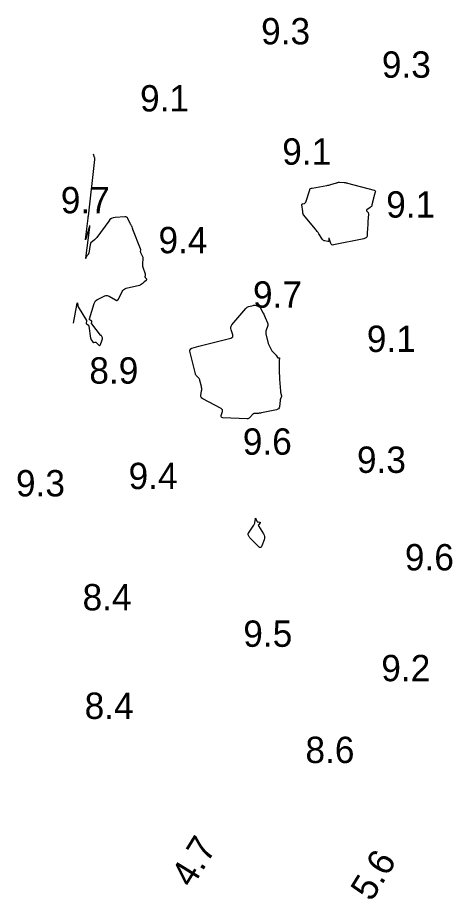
# Model space of a CAD drawing. Extents: x 1023796 to 1112670, y 656573 to 837340.
# Drawn here: x 1100506.7 to 1100589.2, y 687856.4 to 688023.7 of the extents above; entities that cross this region are included whole.
import ezdxf

# ---------------------------------------------------------------- set-up
doc = ezdxf.new("R2010")
doc.units = 0
doc.layers.add('V-CHAN-CONT-10FT', color=7, linetype='Continuous')
doc.layers.add('V-TOPO-SOUN', color=7, linetype='Continuous')

msp = doc.modelspace()

# ---------------------------------------------------------------- linework, layer by layer
at = {"layer": 'V-CHAN-CONT-10FT'}
msp.add_lwpolyline([(1100517.33, 687965.69), (1100517.92, 687969.12), (1100517.93, 687969.17), (1100517.94, 687969.21), (1100517.95, 687969.26), (1100517.97, 687969.3), (1100518.02, 687969.48), (1100518.03, 687969.52), (1100518.04, 687969.53), (1100518.05, 687969.51), (1100518.05, 687969.48), (1100518.1, 687969.1), (1100518.11, 687969.03), (1100518.13, 687968.95), (1100518.16, 687968.88), (1100518.19, 687968.81), (1100519.75, 687966.2), (1100519.77, 687966.15), (1100519.78, 687966.1), (1100519.78, 687966.04), (1100519.77, 687965.99), (1100519.7, 687965.75), (1100519.69, 687965.7), (1100519.7, 687965.65), (1100519.73, 687965.61), (1100519.77, 687965.57), (1100520.07, 687965.38), (1100520.13, 687965.33), (1100520.17, 687965.27), (1100520.2, 687965.2), (1100520.22, 687965.13), (1100520.56, 687962.86), (1100520.58, 687962.76), (1100520.6, 687962.67), (1100520.64, 687962.59), (1100520.69, 687962.51), (1100520.95, 687962.13), (1100520.99, 687962.09), (1100521.03, 687962.06), (1100521.07, 687962.06), (1100521.12, 687962.06), (1100521.34, 687962.12), (1100521.39, 687962.12), (1100521.44, 687962.12), (1100521.49, 687962.1), (1100521.53, 687962.07), (1100522.13, 687961.55), (1100522.23, 687961.48), (1100522.31, 687961.47), (1100522.38, 687961.52), (1100522.43, 687961.63), (1100522.68, 687962.32), (1100522.7, 687962.37), (1100522.71, 687962.42), (1100522.73, 687962.47), (1100522.74, 687962.51), (1100522.8, 687962.71), (1100522.81, 687962.76), (1100522.81, 687962.81), (1100522.8, 687962.85), (1100522.79, 687962.9), (1100522.64, 687963.32), (1100522.63, 687963.34), (1100522.62, 687963.35), (1100522.6, 687963.36), (1100522.58, 687963.36), (1100522.49, 687963.37), (1100522.46, 687963.38), (1100522.44, 687963.39), (1100522.43, 687963.4), (1100522.41, 687963.42), (1100520.77, 687965.56), (1100520.75, 687965.6), (1100520.73, 687965.64), (1100520.73, 687965.68), (1100520.74, 687965.73), (1100520.8, 687965.91), (1100520.81, 687965.95), (1100520.81, 687965.99), (1100520.79, 687966.02), (1100520.76, 687966.05), (1100520.44, 687966.26), (1100520.38, 687966.31), (1100520.35, 687966.36), (1100520.34, 687966.43), (1100520.35, 687966.5), (1100521.22, 687969.42), (1100521.33, 687969.7), (1100521.49, 687969.93), (1100521.71, 687970.13), (1100521.97, 687970.28), (1100523.26, 687970.86), (1100523.47, 687970.93), (1100523.69, 687970.94), (1100523.89, 687970.9), (1100524.1, 687970.81), (1100525.28, 687970.13), (1100525.3, 687970.11), (1100525.33, 687970.1), (1100525.35, 687970.08), (1100525.37, 687970.07), (1100525.48, 687969.98), (1100525.49, 687969.98), (1100525.51, 687969.97), (1100525.52, 687969.98), (1100525.53, 687969.98), (1100525.58, 687970.01), (1100525.59, 687970.02), (1100525.6, 687970.03), (1100525.61, 687970.04), (1100525.62, 687970.05), (1100525.75, 687970.16), (1100525.77, 687970.18), (1100525.79, 687970.2), (1100525.81, 687970.23), (1100525.82, 687970.26), (1100526.53, 687971.69), (1100526.67, 687971.92), (1100526.85, 687972.1), (1100527.06, 687972.23), (1100527.31, 687972.32), (1100529.81, 687972.9), (1100529.91, 687972.93), (1100530, 687972.97), (1100530.09, 687973.02), (1100530.17, 687973.08), (1100530.51, 687973.37), (1100530.58, 687973.44), (1100530.65, 687973.5), (1100530.73, 687973.56), (1100530.8, 687973.62), (1100531.14, 687973.91), (1100531.18, 687973.95), (1100531.19, 687974), (1100531.19, 687974.05), (1100531.16, 687974.1), (1100530.99, 687974.31), (1100530.95, 687974.36), (1100530.93, 687974.41), (1100530.92, 687974.47), (1100530.93, 687974.53), (1100530.97, 687974.77), (1100530.97, 687974.83), (1100530.97, 687974.89), (1100530.96, 687974.95), (1100530.95, 687975.01), (1100530.54, 687976.28), (1100530.49, 687976.46), (1100530.46, 687976.65), (1100530.45, 687976.84), (1100530.45, 687977.03), (1100530.53, 687977.9), (1100530.53, 687978.03), (1100530.51, 687978.16), (1100530.47, 687978.29), (1100530.42, 687978.41), (1100530.09, 687979.03), (1100530.07, 687979.09), (1100530.05, 687979.15), (1100530.04, 687979.21), (1100530.04, 687979.27), (1100530.05, 687979.53), (1100530.05, 687979.59), (1100530.05, 687979.65), (1100530.04, 687979.71), (1100530.02, 687979.77), (1100528.59, 687983.45), (1100528.56, 687983.51), (1100528.54, 687983.57), (1100528.52, 687983.63), (1100528.5, 687983.69), (1100528.43, 687983.95), (1100528.41, 687984.01), (1100528.39, 687984.06), (1100528.36, 687984.12), (1100528.33, 687984.17), (1100528.2, 687984.39), (1100528.17, 687984.44), (1100528.14, 687984.5), (1100528.11, 687984.55), (1100528.08, 687984.61), (1100527.61, 687985.53), (1100527.52, 687985.69), (1100527.39, 687985.79), (1100527.24, 687985.85), (1100527.06, 687985.86), (1100525.19, 687985.73), (1100524.83, 687985.67), (1100524.51, 687985.54), (1100524.23, 687985.34), (1100523.99, 687985.08), (1100521.73, 687981.98), (1100521.63, 687981.85), (1100521.53, 687981.73), (1100521.42, 687981.62), (1100521.29, 687981.52), (1100520.58, 687980.95), (1100520.56, 687980.94), (1100520.56, 687980.93), (1100520.55, 687980.91), (1100520.55, 687980.89), (1100520.55, 687980.81), (1100520.55, 687980.8), (1100520.55, 687980.78), (1100520.54, 687980.77), (1100520.54, 687980.75), (1100520.52, 687980.7), (1100520.51, 687980.68), (1100520.51, 687980.67), (1100520.51, 687980.66), (1100520.5, 687980.64), (1100520.2, 687978.96), (1100520.18, 687978.89), (1100520.15, 687978.83), (1100520.12, 687978.76), (1100520.07, 687978.71), (1100519.85, 687978.48), (1100519.81, 687978.43), (1100519.78, 687978.38), (1100519.75, 687978.32), (1100519.72, 687978.26), (1100519.64, 687978), (1100519.63, 687977.95), (1100519.62, 687977.94), (1100519.61, 687977.96), (1100519.62, 687978.01), (1100520.39, 687983.89), (1100520.42, 687984.14), (1100520.41, 687984.22), (1100520.37, 687984.15), (1100520.3, 687983.91), (1100519.8, 687982.17), (1100519.78, 687982.09), (1100519.76, 687982.02), (1100519.73, 687981.94), (1100519.71, 687981.86), (1100519.61, 687981.55), (1100519.59, 687981.5), (1100519.58, 687981.48), (1100519.57, 687981.5), (1100519.58, 687981.56), (1100520.09, 687985.64), (1100520.1, 687985.67), (1100520.1, 687985.69), (1100520.1, 687985.72), (1100520.11, 687985.75), (1100520.12, 687985.87), (1100520.12, 687985.9), (1100520.12, 687985.92), (1100520.13, 687985.95), (1100520.13, 687985.98), (1100521.34, 687996.72), (1100521.35, 687996.83), (1100521.35, 687996.94), (1100521.33, 687997.05), (1100521.3, 687997.15), (1100521.11, 687997.79)], dxfattribs=at)
for points in [[(1100574.27, 687989.65), (1100574.23, 687989.5), (1100574.19, 687989.35), (1100573.92, 687988.13), (1100573.87, 687987.98), (1100573.8, 687987.85), (1100573.71, 687987.74), (1100573.59, 687987.64), (1100572.96, 687987.21), (1100572.9, 687987.16), (1100572.88, 687987.1), (1100572.89, 687987.03), (1100572.93, 687986.96), (1100573.17, 687986.68), (1100573.22, 687986.6), (1100573.25, 687986.52), (1100573.27, 687986.44), (1100573.27, 687986.35), (1100573.16, 687984.97), (1100573.14, 687984.7), (1100573.13, 687984.44), (1100573.11, 687984.18), (1100573.1, 687983.92), (1100573.03, 687982.49), (1100572.98, 687982.2), (1100572.85, 687981.97), (1100572.65, 687981.81), (1100572.36, 687981.71), (1100566.6, 687980.53), (1100566.43, 687980.52), (1100566.29, 687980.57), (1100566.17, 687980.67), (1100566.1, 687980.83), (1100565.79, 687981.76), (1100565.77, 687981.83), (1100565.75, 687981.85), (1100565.74, 687981.82), (1100565.74, 687981.75), (1100565.74, 687981.35), (1100565.73, 687981.26), (1100565.7, 687981.21), (1100565.64, 687981.18), (1100565.55, 687981.18), (1100564.97, 687981.29), (1100564.84, 687981.33), (1100564.73, 687981.38), (1100564.64, 687981.46), (1100564.56, 687981.56), (1100563.83, 687982.66), (1100563.69, 687982.87), (1100563.53, 687983.09), (1100563.37, 687983.3), (1100563.21, 687983.5), (1100560.95, 687986.22), (1100560.92, 687986.26), (1100560.89, 687986.31), (1100560.87, 687986.36), (1100560.86, 687986.42), (1100560.83, 687986.65), (1100560.82, 687986.71), (1100560.82, 687986.76), (1100560.81, 687986.82), (1100560.8, 687986.88), (1100560.64, 687988.16), (1100560.64, 687988.23), (1100560.67, 687988.29), (1100560.71, 687988.34), (1100560.79, 687988.36), (1100561.13, 687988.43), (1100561.21, 687988.46), (1100561.27, 687988.5), (1100561.32, 687988.56), (1100561.36, 687988.63), (1100562.12, 687991), (1100562.12, 687991.01), (1100562.12, 687991.02), (1100562.13, 687991.03), (1100562.13, 687991.03), (1100562.15, 687991.07), (1100562.16, 687991.08), (1100562.16, 687991.09), (1100562.16, 687991.1), (1100562.17, 687991.11), (1100562.2, 687991.22), (1100562.21, 687991.23), (1100562.22, 687991.25), (1100562.24, 687991.26), (1100562.26, 687991.26), (1100562.42, 687991.3), (1100562.46, 687991.3), (1100562.49, 687991.31), (1100562.53, 687991.32), (1100562.56, 687991.32), (1100565.34, 687991.81), (1100565.54, 687991.85), (1100565.74, 687991.9), (1100565.93, 687991.94), (1100566.13, 687992), (1100567.19, 687992.31), (1100567.24, 687992.32), (1100567.28, 687992.33), (1100567.33, 687992.35), (1100567.38, 687992.37), (1100567.57, 687992.44), (1100567.61, 687992.45), (1100567.66, 687992.46), (1100567.71, 687992.46), (1100567.76, 687992.46), (1100568.65, 687992.39), (1100568.82, 687992.38), (1100568.98, 687992.35), (1100569.14, 687992.32), (1100569.3, 687992.28), (1100574.34, 687990.93), (1100574.47, 687990.88), (1100574.54, 687990.8), (1100574.57, 687990.69), (1100574.55, 687990.55), (1100574.35, 687989.95), (1100574.31, 687989.8)], [(1100553.76, 687964.02), (1100553.76, 687963.84), (1100553.8, 687963.66), (1100554.26, 687961.87), (1100554.3, 687961.73), (1100554.35, 687961.6), (1100554.4, 687961.47), (1100554.46, 687961.34), (1100554.71, 687960.82), (1100554.77, 687960.7), (1100554.85, 687960.58), (1100554.93, 687960.47), (1100555.02, 687960.36), (1100555.62, 687959.73), (1100555.67, 687959.67), (1100555.72, 687959.61), (1100555.76, 687959.55), (1100555.8, 687959.49), (1100556.02, 687959.18), (1100556.04, 687959.15), (1100556.07, 687959.14), (1100556.1, 687959.13), (1100556.13, 687959.13), (1100556.28, 687959.14), (1100556.31, 687959.14), (1100556.33, 687959.13), (1100556.35, 687959.11), (1100556.35, 687959.08), (1100556.32, 687958.63), (1100556.32, 687958.55), (1100556.31, 687958.46), (1100556.31, 687958.37), (1100556.31, 687958.29), (1100556.33, 687956.44), (1100556.34, 687956.11), (1100556.35, 687955.77), (1100556.37, 687955.44), (1100556.39, 687955.1), (1100556.58, 687952.78), (1100556.59, 687952.67), (1100556.6, 687952.57), (1100556.62, 687952.47), (1100556.64, 687952.37), (1100556.74, 687951.92), (1100556.75, 687951.85), (1100556.75, 687951.77), (1100556.73, 687951.7), (1100556.71, 687951.63), (1100556.58, 687951.34), (1100556.55, 687951.27), (1100556.52, 687951.2), (1100556.5, 687951.12), (1100556.49, 687951.04), (1100556.35, 687949.83), (1100556.29, 687949.63), (1100556.19, 687949.47), (1100556.04, 687949.35), (1100555.84, 687949.28), (1100552.95, 687948.67), (1100552.8, 687948.64), (1100552.66, 687948.62), (1100552.52, 687948.6), (1100552.37, 687948.59), (1100551.55, 687948.55), (1100551.53, 687948.55), (1100551.51, 687948.54), (1100551.49, 687948.53), (1100551.47, 687948.52), (1100551.4, 687948.47), (1100551.39, 687948.46), (1100551.37, 687948.45), (1100551.35, 687948.43), (1100551.34, 687948.42), (1100550.76, 687947.77), (1100550.65, 687947.68), (1100550.53, 687947.61), (1100550.4, 687947.57), (1100550.25, 687947.56), (1100545.63, 687947.74), (1100545.46, 687947.77), (1100545.35, 687947.85), (1100545.31, 687947.97), (1100545.33, 687948.15), (1100545.55, 687948.93), (1100545.57, 687949.12), (1100545.54, 687949.28), (1100545.45, 687949.41), (1100545.3, 687949.52), (1100541.82, 687951.37), (1100541.65, 687951.49), (1100541.54, 687951.63), (1100541.49, 687951.8), (1100541.49, 687952), (1100541.6, 687952.85), (1100541.62, 687953.07), (1100541.62, 687953.28), (1100541.6, 687953.49), (1100541.56, 687953.7), (1100541.29, 687954.84), (1100541.25, 687954.96), (1100541.2, 687955.08), (1100541.13, 687955.19), (1100541.05, 687955.28), (1100540.69, 687955.66), (1100540.6, 687955.76), (1100540.54, 687955.87), (1100540.48, 687955.98), (1100540.44, 687956.1), (1100539.37, 687960.39), (1100539.36, 687960.45), (1100539.36, 687960.51), (1100539.38, 687960.56), (1100539.41, 687960.62), (1100539.57, 687960.83), (1100539.61, 687960.88), (1100539.66, 687960.91), (1100539.72, 687960.95), (1100539.77, 687960.97), (1100541.11, 687961.35), (1100541.35, 687961.42), (1100541.6, 687961.49), (1100541.84, 687961.55), (1100542.09, 687961.61), (1100547.16, 687962.86), (1100547.37, 687962.95), (1100547.5, 687963.08), (1100547.54, 687963.25), (1100547.5, 687963.48), (1100547.19, 687964.46), (1100547.15, 687964.7), (1100547.16, 687964.93), (1100547.23, 687965.15), (1100547.37, 687965.35), (1100549.98, 687968.49), (1100550.1, 687968.62), (1100550.23, 687968.72), (1100550.38, 687968.8), (1100550.55, 687968.86), (1100551.41, 687969.08), (1100551.49, 687969.1), (1100551.58, 687969.11), (1100551.67, 687969.1), (1100551.75, 687969.09), (1100552.17, 687968.99), (1100552.22, 687968.98), (1100552.27, 687968.97), (1100552.32, 687968.95), (1100552.37, 687968.92), (1100552.55, 687968.83), (1100552.59, 687968.8), (1100552.63, 687968.77), (1100552.66, 687968.74), (1100552.69, 687968.69), (1100553.29, 687967.58), (1100553.4, 687967.38), (1100553.5, 687967.18), (1100553.59, 687966.97), (1100553.68, 687966.76), (1100554.08, 687965.77), (1100554.14, 687965.59), (1100554.15, 687965.42), (1100554.14, 687965.24), (1100554.09, 687965.07), (1100553.83, 687964.37), (1100553.78, 687964.19)], [(1100552.17, 687928.02), (1100552.23, 687927.99), (1100552.31, 687927.98), (1100552.64, 687927.97), (1100552.71, 687927.96), (1100552.74, 687927.93), (1100552.74, 687927.89), (1100552.7, 687927.84), (1100552.43, 687927.53), (1100552.39, 687927.45), (1100552.36, 687927.38), (1100552.37, 687927.3), (1100552.41, 687927.22), (1100553.35, 687925.74), (1100553.48, 687925.47), (1100553.54, 687925.2), (1100553.54, 687924.91), (1100553.46, 687924.62), (1100553.03, 687923.45), (1100552.91, 687923.22), (1100552.76, 687923.12), (1100552.58, 687923.15), (1100552.38, 687923.31), (1100550.88, 687924.84), (1100550.82, 687924.92), (1100550.75, 687925), (1100550.7, 687925.08), (1100550.65, 687925.17), (1100550.46, 687925.53), (1100550.43, 687925.62), (1100550.42, 687925.7), (1100550.44, 687925.79), (1100550.49, 687925.87), (1100551.53, 687927.36), (1100551.6, 687927.48), (1100551.66, 687927.61), (1100551.7, 687927.75), (1100551.73, 687927.9), (1100551.81, 687928.57), (1100551.83, 687928.65), (1100551.85, 687928.67), (1100551.88, 687928.65), (1100551.91, 687928.58), (1100552.08, 687928.14), (1100552.12, 687928.07)]]:
    msp.add_lwpolyline(points, close=True, dxfattribs=at)

# ---------------------------------------------------------------- texts
at = {"layer": 'V-TOPO-SOUN'}
for s, p in [('9.3', (1100552.89, 688018.59)), ('9.3', (1100575.79, 688012.26)), ('9.1', (1100529.93, 688005.86)), ('9.1', (1100556.9, 687995.76)), ('9.7', (1100514.9, 687986.54)), ('9.1', (1100576.62, 687985.72)), ('9.4', (1100533.43, 687978.96)), ('9.7', (1100551.35, 687968.63)), ('9.1', (1100572.94, 687960.23)), ('8.9', (1100520.31, 687954.22)), ('9.6', (1100549.42, 687940.74)), ('9.3', (1100571.07, 687937.29)), ('9.4', (1100527.76, 687934.21)), ('9.3', (1100506.4, 687932.83)), ('9.6', (1100580.16, 687918.79)), ('8.4', (1100519.03, 687911.21)), ('9.5', (1100549.51, 687904.29)), ('9.2', (1100575.69, 687897.76)), ('8.4', (1100519.42, 687890.61)), ('8.6', (1100561.3, 687882.24))]:
    msp.add_text(s, height=5, dxfattribs=at).set_placement(p)
for s, p in [('4.7', (1100539.76, 687858.37)), ('5.6', (1100573.82, 687855.78))]:
    msp.add_text(s, height=5, rotation=58.4285, dxfattribs=at).set_placement(p)

doc.saveas('drawing.dxf')
